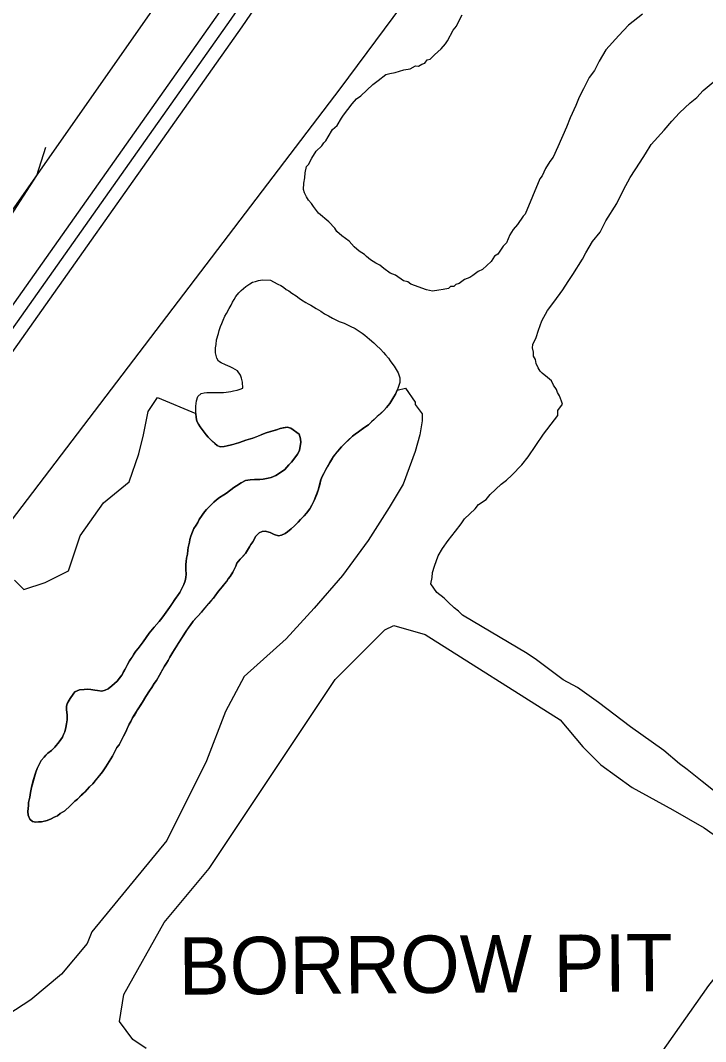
# Model space of a CAD drawing. Extents: x 3192986 to 3230865, y 867483 to 892886.
# Drawn here: x 3198817 to 3199582, y 885728 to 886867 of the extents above; entities that cross this region are included whole.
import ezdxf

# ---------------------------------------------------------------- set-up
doc = ezdxf.new("R2010")
doc.units = 0
for name, color, linetype in [('V-BORW-IDEN', 7, 'Continuous'), ('V-BORW-LINE', 7, 'Continuous'), ('V-LEVE-TOET', 7, 'Continuous'), ('V-ROAD-CNTR', 7, 'Continuous'), ('V-SITE-VEGE', 7, 'Continuous'), ('V-TOPO-SHOR', 7, 'Continuous')]:
    doc.layers.add(name, color=color, linetype=linetype)

msp = doc.modelspace()

# ---------------------------------------------------------------- linework, layer by layer
at = {"layer": 'V-BORW-LINE'}
msp.add_lwpolyline([(3198957.4, 885720.6), (3198942.4, 885730.7), (3198927.3, 885750.7), (3198932.3, 885780.9), (3198977.5, 885861.2), (3199027.7, 885921.4), (3199168.3, 886132.3), (3199223.5, 886187.5), (3199233.5, 886192.5), (3199268.7, 886182.5), (3199419.3, 886087.1), (3199444.4, 886057), (3199464.5, 886036.9), (3199499.6, 886011.8), (3199544.8, 885986.7), (3199579.9, 885966.6), (3199630.1, 885931.5), (3199660.2, 885906.4), (3199665.3, 885891.3), (3199584.9, 885790.9), (3199404.2, 885534.9)], dxfattribs=at)
at = {"layer": 'V-LEVE-TOET'}
for points in [[(3198150.2, 885917.7), (3198228.8, 885956.1), (3198325.9, 886025.1), (3198451.2, 886168.6), (3198781, 886617.3), (3199128.5, 887113.2), (3199574.5, 887762.1)], [(3198017.7, 885626.4), (3198165.1, 885682.3), (3198266.9, 885735.6), (3198411.5, 885834.8), (3198570.1, 885991.7), (3198743.7, 886227), (3199173.8, 886791.1), (3199621.3, 887393.3)]]:
    msp.add_lwpolyline(points, dxfattribs=at)
at = {"layer": 'V-ROAD-CNTR'}
for points in [[(3197214.1, 885637.4), (3197246, 885636), (3197492.5, 885645.5), (3197671.7, 885674.1), (3197804.7, 885706.3), (3197945, 885759.7), (3198075.4, 885814.4), (3198187.5, 885873.6), (3198309.9, 885942.7), (3198385.3, 886005.7), (3198476.3, 886100.7), (3198570.3, 886222), (3198718.8, 886423.3), (3199039.8, 886877.2), (3199353.3, 887335.9), (3199406.6, 887408.9), (3199478.7, 887512.8), (3199523.8, 887585.5), (3199610.9, 887707.6), (3199687.8, 887798.8), (3199736.5, 887836.6)], [(3198081.8, 885800.8), (3198194.7, 885860.4), (3198318.5, 885930.3), (3198395.6, 885994.7), (3198487.6, 886090.8), (3198582.3, 886212.9), (3198731, 886414.6), (3199052.1, 886868.7), (3199365.5, 887327.3), (3199418.8, 887400.2), (3199491.3, 887504.6), (3199536.3, 887577.2), (3199622.7, 887698.4), (3199698.2, 887787.9), (3199743.2, 887822.8), (3199788, 887827.6), (3199839.9, 887816.9), (3199976.2, 887749.3), (3200232.2, 887626.5), (3200724, 887388), (3201247.1, 887136.9), (3201774.4, 886882.4)], [(3197214.1, 885607.4), (3197245.9, 885606), (3197495.5, 885615.6), (3197677.6, 885644.6), (3197813.6, 885677.6), (3197956.1, 885731.8), (3198088.2, 885787.2), (3198201.9, 885847.2), (3198327, 885917.9), (3198405.9, 885983.8), (3198499, 886081), (3198594.2, 886203.9), (3198743.1, 886405.8), (3199064.4, 886860.1), (3199384, 887327.2)]]:
    msp.add_lwpolyline(points, dxfattribs=at)
at = {"layer": 'V-SITE-VEGE'}
for points in [[(3199126.7, 886307.8), (3199129.3, 886310.7), (3199133.4, 886314.6), (3199136.1, 886317.6), (3199139.8, 886322.7), (3199142.1, 886326.6), (3199144.9, 886332), (3199149.3, 886343.3), (3199152, 886354.9), (3199153.5, 886358.5), (3199155.4, 886361.8), (3199157.7, 886366.6), (3199162.1, 886374.1), (3199166.4, 886381), (3199173, 886389.3), (3199175.1, 886391.6), (3199187.6, 886403.8), (3199190.4, 886405.9), (3199194.1, 886408.3), (3199201.4, 886413.7), (3199205.3, 886416.4), (3199208.8, 886419.5), (3199214.9, 886425.4), (3199222.5, 886432.3), (3199225.6, 886435.6), (3199229.1, 886440.1), (3199233.7, 886447.4), (3199235.3, 886450.4), (3199237.3, 886455), (3199246.8, 886457.3), (3199257.3, 886441.6), (3199257.3, 886439), (3199265.1, 886428.6), (3199265.1, 886420.7), (3199262.5, 886405), (3199257.3, 886386.7), (3199244.2, 886350.1), (3199228.5, 886324), (3199205, 886287.4), (3199176.2, 886248.2), (3199144.9, 886211.6), (3199113.5, 886177.6), (3199066.5, 886135.7), (3199045.6, 886096.5), (3199024.7, 886041.6), (3198980.3, 885952.7), (3198896.6, 885850.7), (3198891.4, 885837.7), (3198862.7, 885803.7), (3198828.7, 885774.9), (3198784.3, 885746.2)], [(3198810.4, 886242.9), (3198820.8, 886232.5), (3198844.4, 886240.3), (3198870.5, 886253.4), (3198883.6, 886292.6), (3198909.7, 886329.2), (3198938.4, 886352.7), (3198948.9, 886384.1), (3198954.1, 886405), (3198959.4, 886431.2), (3198969.8, 886446.9), (3199012.6, 886428.8)], [(3199012.6, 886428.8), (3199012.9, 886424.6), (3199013.6, 886420.4), (3199015.5, 886416.9), (3199017.4, 886413.9), (3199024.1, 886405.1), (3199026.4, 886402.6), (3199028.6, 886400.2), (3199033.7, 886395.3), (3199036.4, 886393.2), (3199039.8, 886391.7), (3199044.4, 886392), (3199052.5, 886393.8), (3199061.3, 886396.6), (3199068.4, 886399.3), (3199076.3, 886401.3), (3199091.2, 886407.2), (3199102.8, 886410.7), (3199106.6, 886412), (3199114.4, 886413.5), (3199118.8, 886412.4), (3199128.1, 886405.7), (3199129.6, 886400.5), (3199129.7, 886396.5), (3199129.2, 886392.5), (3199128.3, 886387.7), (3199126.2, 886383.5), (3199124.3, 886381), (3199119.4, 886374.7), (3199116.3, 886371.5), (3199111.8, 886366.6), (3199108.3, 886363.9), (3199102, 886359.8), (3199096.9, 886357.5), (3199093.5, 886356.6), (3199087.9, 886355.7), (3199083.9, 886355.4), (3199078, 886355.2), (3199073.2, 886355.1), (3199068.2, 886354.2), (3199063.3, 886351.7), (3199058, 886348.2), (3199055.2, 886346.5), (3199047, 886340.2), (3199043.8, 886338.3), (3199039.1, 886335.2), (3199035.8, 886332.7), (3199032.8, 886329.9), (3199028.7, 886326), (3199024.4, 886321.7), (3199022.5, 886319.3), (3199016.5, 886310.5), (3199014.8, 886307.3), (3199012.9, 886304.3), (3199010.5, 886300.8), (3199008.8, 886297), (3199006.9, 886292), (3199006, 886288.2), (3199005.5, 886285.3), (3199004, 886279.5), (3199003.9, 886276.5), (3199003.4, 886272.1), (3199002.3, 886267.5), (3199002, 886263.9), (3199001.5, 886260.3), (3199001.4, 886254.9), (3199001.7, 886249.7), (3199001.4, 886246.1), (3199000.7, 886242.3), (3198999.2, 886238.3), (3198997.7, 886235.1), (3198994.8, 886229.4), (3198989.4, 886221.3), (3198983.2, 886212.6), (3198977.8, 886204.7), (3198974.9, 886200.8), (3198971.6, 886196.8), (3198966.3, 886190.7), (3198960.7, 886184), (3198957.2, 886179.1), (3198953.9, 886174.2), (3198948.3, 886166.7), (3198945.6, 886163.7), (3198938.8, 886152.9), (3198936.5, 886148.9), (3198933.9, 886143.8), (3198930, 886137.2), (3198924.8, 886130.5), (3198919.1, 886125.1), (3198915, 886121.9), (3198911.6, 886120.2), (3198907.9, 886119.3), (3198903.1, 886119.8), (3198900.1, 886120.5), (3198895.5, 886121.2), (3198891.3, 886121.3), (3198887.9, 886121), (3198882.9, 886120.7), (3198877.8, 886118.6), (3198875.6, 886116), (3198872.3, 886111.1)], [(3198872.3, 886111.1), (3198868.9, 886105.3), (3198868.2, 886102.2), (3198868.2, 886098.5), (3198869, 886092.9), (3198869.1, 886087.1), (3198867.7, 886078.5), (3198866.6, 886073.9), (3198865.1, 886071), (3198863.9, 886068), (3198860.3, 886062.6), (3198855.4, 886056.9), (3198851.5, 886053.2), (3198847.6, 886050.1), (3198845.4, 886048), (3198843.3, 886045.6), (3198840.2, 886041.7), (3198837.3, 886036.7), (3198835.6, 886032.9), (3198834.1, 886028.8), (3198829.1, 886011.8), (3198828, 886006.3), (3198827.3, 886001.1), (3198826.6, 885998.1), (3198826.1, 885995.1), (3198826.1, 885991.7), (3198825.4, 885988.3), (3198825.3, 885984.9), (3198825.6, 885980.9), (3198827.3, 885976.4), (3198830.5, 885973.9), (3198834.1, 885973.2), (3198840.5, 885973.5), (3198846.7, 885975), (3198851.2, 885976.9), (3198854.4, 885978.6), (3198858.1, 885980.3), (3198861.3, 885982.6), (3198866.4, 885985.9), (3198872.3, 885991.2), (3198877.7, 885996.5), (3198880.7, 885998.8), (3198888.7, 886006.7), (3198893.9, 886012.4), (3198897.6, 886015.9), (3198908.5, 886029.3), (3198912.2, 886034.8), (3198919.5, 886046.7), (3198924.5, 886056.4), (3198927, 886059.3), (3198930.6, 886065.9), (3198932, 886069), (3198934.6, 886074), (3198938.2, 886082.5), (3198940, 886085.5), (3198942.1, 886089.3), (3198947.5, 886098.2), (3198953.3, 886107), (3198956.9, 886113.2), (3198960.8, 886119.5), (3198963.5, 886123.4), (3198966, 886127.6), (3198968.7, 886131.1), (3198972.1, 886136.9), (3198977.7, 886147.2), (3198979.8, 886150.3), (3198981.7, 886153.5), (3198983.5, 886157.1), (3198986.9, 886162.6), (3199001.2, 886185.1), (3199009.7, 886197.4), (3199019, 886207.4), (3199027, 886217), (3199032.4, 886223.1), (3199037.9, 886230.6), (3199040.2, 886233.2), (3199042.1, 886235.7), (3199047.2, 886242), (3199048.9, 886244.6), (3199050.9, 886247.1), (3199053.9, 886252.1), (3199057.2, 886258.8), (3199058.5, 886261.8), (3199062.2, 886266.5), (3199068.2, 886272.8), (3199072.7, 886280.1), (3199074.2, 886282.9), (3199076.1, 886285.9), (3199079.8, 886292.2), (3199083.3, 886295.7), (3199086.5, 886297.2), (3199090.2, 886297.6), (3199095.5, 886296), (3199100.1, 886294.1), (3199104.9, 886292.6), (3199108.1, 886293.1), (3199112.4, 886295.1), (3199115, 886297), (3199118.9, 886300.3), (3199122.6, 886303.6), (3199126.7, 886307.8)]]:
    msp.add_lwpolyline(points, dxfattribs=at)
at = {"layer": 'V-TOPO-SHOR'}
for points in [[(3199511.2, 886874.3), (3199495.6, 886861.9), (3199484.7, 886850.6), (3199470.2, 886834.6), (3199462.7, 886822), (3199457.7, 886811.6), (3199451.6, 886803.6), (3199445.4, 886790.9), (3199440.4, 886781.7), (3199436.6, 886772.4), (3199430.4, 886758.6), (3199426.5, 886748.1), (3199416.5, 886726.2), (3199411.4, 886714.7), (3199407.8, 886710.1), (3199402.9, 886702), (3199399.1, 886694), (3199396.6, 886690.5), (3199380.2, 886651.2), (3199377.8, 886648.9), (3199371.7, 886639.8), (3199366.8, 886634.1), (3199363.1, 886628.3), (3199359.3, 886619.1), (3199355.7, 886615.7), (3199349.6, 886606.5), (3199346, 886604.3), (3199342.3, 886598.5), (3199332.6, 886589.5), (3199327.9, 886587.3), (3199321.9, 886582.8), (3199318.3, 886580.5), (3199312.4, 886578.4), (3199306.4, 886573.9)], [(3199306.4, 886573.9), (3199302.9, 886572.8), (3199300.4, 886570.5), (3199296.9, 886570.6), (3199294.5, 886568.4), (3199288.6, 886567.4), (3199283.9, 886566.4), (3199276.9, 886565.4), (3199269.9, 886566.8), (3199252.5, 886573.2), (3199249.1, 886575.6), (3199244.4, 886576.9), (3199235.3, 886583.1), (3199229.5, 886585.6), (3199222.6, 886590.5), (3199218, 886594.2), (3199213.4, 886596.6), (3199207.7, 886600.3), (3199203.1, 886604), (3199200.9, 886606.4), (3199195.1, 886610.1), (3199189.4, 886614.9), (3199183.7, 886621), (3199175.7, 886627.1), (3199170, 886631.9), (3199167.8, 886635.5), (3199161, 886642.7), (3199149.6, 886652.5), (3199144, 886659.7), (3199141.7, 886663.2), (3199138.3, 886666.9), (3199136.1, 886670.4), (3199133.9, 886675.2), (3199132.8, 886678.7), (3199133, 886685.8), (3199134.4, 886691.6), (3199134.6, 886697.4), (3199136, 886704.4), (3199138.4, 886706.7), (3199142.1, 886713.6), (3199147, 886721.6), (3199153.1, 886727.3), (3199155.5, 886730.7), (3199157.9, 886733), (3199160.4, 886737.6), (3199165.3, 886745.6), (3199170.2, 886750.2), (3199175.1, 886758.2), (3199177.5, 886761.7), (3199187.3, 886774.2), (3199192.1, 886779.9), (3199196.9, 886783.3), (3199210.2, 886795.8), (3199216.2, 886800.3), (3199224.6, 886807.1), (3199229.3, 886808.1), (3199235.2, 886809.1), (3199244.7, 886812.3), (3199251.7, 886813.2), (3199257.7, 886816.6), (3199261.2, 886816.5), (3199264.8, 886818.7), (3199268.3, 886819.8), (3199270.8, 886823.2), (3199274.3, 886824.3), (3199279.1, 886828.8), (3199286.4, 886835.6), (3199291.2, 886841.3), (3199293.7, 886844.7), (3199299.9, 886856.3), (3199303.5, 886860.8), (3199306.1, 886866.6), (3199309.8, 886873.5)], [(3199604.8, 885996.8), (3199577.6, 886018.6), (3199561, 886031.7), (3199552.3, 886038), (3199534.9, 886053.2), (3199497.6, 886079.4), (3199462, 886106.5), (3199438.6, 886123.4), (3199422.6, 886132), (3199392.9, 886154), (3199382.6, 886161.2), (3199310.2, 886203.8), (3199305.7, 886208.6), (3199301.1, 886212.2), (3199294.3, 886218.3), (3199289.8, 886223.1), (3199281.7, 886229.2), (3199275, 886238.8), (3199276.4, 886245.8), (3199276.6, 886251.6), (3199279.1, 886258.6), (3199283, 886270.2), (3199287.9, 886278.2), (3199294.1, 886287.4), (3199302.6, 886297.7), (3199308.7, 886305.7), (3199312.4, 886311.4), (3199324.4, 886322.7), (3199328.1, 886327.3), (3199336.5, 886332.9), (3199341.3, 886338.6), (3199353.4, 886350), (3199359.4, 886354.5), (3199365.4, 886360.1), (3199376.3, 886371.5), (3199383.6, 886380.6), (3199400.8, 886405.9), (3199413, 886421.9), (3199416.6, 886426.5), (3199416.8, 886432.3), (3199421.7, 886439.2), (3199420.6, 886442.7), (3199418.5, 886448.6), (3199416.2, 886452.2), (3199415.2, 886455.8), (3199411.8, 886460.6), (3199409.6, 886465.3), (3199405, 886469), (3199399.3, 886473.8), (3199397.1, 886476.2), (3199394.8, 886479.8), (3199392.6, 886484.6), (3199391.6, 886489.3), (3199389.4, 886492.9), (3199389.5, 886497.5), (3199388.5, 886502.3), (3199388.6, 886505.8), (3199392.4, 886513.8), (3199395, 886522), (3199398.8, 886532.4), (3199405, 886543.9), (3199412.3, 886553), (3199422.1, 886566.8), (3199428.2, 886576), (3199433.2, 886584), (3199444.2, 886601.2), (3199448, 886608.2), (3199455.4, 886620.8), (3199463.9, 886631.1), (3199470.1, 886643.8), (3199482.5, 886663.3), (3199489.9, 886678.3), (3199497.4, 886692.1), (3199508.5, 886709.3), (3199514.6, 886718.5), (3199520.8, 886728.9), (3199535.3, 886744.8), (3199543.8, 886755.1), (3199552.3, 886764.2), (3199564.4, 886775.5), (3199571.6, 886781.2), (3199578.8, 886789.1), (3199592.1, 886800.4)], [(3198794.6, 886631.5), (3198835.1, 886694.3), (3198845.4, 886725.9)], [(3199106.6, 886412), (3199102.8, 886410.7), (3199098.5, 886409.4), (3199091.2, 886407.2), (3199086.4, 886405.3), (3199081.5, 886403.4), (3199076.3, 886401.3), (3199068.4, 886399.3), (3199061.3, 886396.6), (3199055.5, 886394.8), (3199052.5, 886393.8), (3199047.8, 886392.7), (3199044.4, 886392), (3199039.8, 886391.7), (3199036.4, 886393.2), (3199033.7, 886395.3), (3199031.1, 886397.7), (3199028.6, 886400.2), (3199026.4, 886402.6), (3199024.1, 886405.1), (3199020.7, 886409.4), (3199017.4, 886413.9), (3199015.5, 886416.9), (3199013.6, 886420.4), (3199012.9, 886424.6), (3199012.6, 886428.8), (3199012.5, 886433.4), (3199012.6, 886437.2), (3199013.5, 886443), (3199015, 886447.8), (3199018.5, 886451.1), (3199021.9, 886452), (3199024.9, 886452.2), (3199030.3, 886452.5), (3199033.9, 886452.4), (3199039.8, 886452.2), (3199043.4, 886452.4), (3199046.6, 886452.7), (3199051.6, 886453.4), (3199054.6, 886454.1), (3199058.7, 886454.8), (3199062.1, 886455.9), (3199065.1, 886457.1), (3199064.9, 886463.9), (3199063.8, 886468.5), (3199062.6, 886471.8), (3199059.3, 886476.5), (3199054, 886479.6), (3199050.8, 886480.9), (3199045.7, 886483.2), (3199041.1, 886485.3), (3199038.1, 886487.4), (3199036.2, 886490.8), (3199034.7, 886496.5), (3199034.7, 886502.1), (3199035.2, 886505.7), (3199035.9, 886510.9), (3199037.8, 886518), (3199038.7, 886521.6), (3199040.2, 886526), (3199041.7, 886529.4), (3199043.2, 886533.1), (3199045.1, 886537.5), (3199047, 886540.5), (3199049.9, 886546), (3199052, 886549.8), (3199053.7, 886553.2), (3199055.5, 886556.1), (3199057.4, 886559.3), (3199060.7, 886563.4), (3199063.4, 886566.2), (3199065.8, 886568.3), (3199068.5, 886570.7), (3199072.8, 886573.6), (3199075.8, 886575.3), (3199079.2, 886576), (3199082.7, 886577.4), (3199087.1, 886578.1), (3199095.9, 886577.5)], [(3199095.9, 886577.5), (3199099.3, 886575.8), (3199104.2, 886573.3), (3199107.4, 886571.6), (3199110.4, 886569.7), (3199113.3, 886567.4), (3199116.5, 886565.6), (3199119.8, 886563.1), (3199124.8, 886560), (3199128.1, 886557.5), (3199130.7, 886555.6), (3199135.4, 886552.9), (3199138.2, 886551.2), (3199141, 886549.6), (3199147.1, 886546), (3199152.3, 886542.9), (3199156.2, 886540.2), (3199160.8, 886537.9), (3199165.1, 886535.2), (3199172.8, 886531.6), (3199178.2, 886529.5), (3199185, 886526.5), (3199190.5, 886523.6), (3199195, 886520.7), (3199198.4, 886518.4), (3199201.2, 886516.1), (3199206.5, 886511.8), (3199211.2, 886507.7), (3199214.1, 886504.8), (3199218.6, 886500.7), (3199222.2, 886496.8), (3199224.3, 886494.4), (3199227.6, 886490.5), (3199229.6, 886487.8), (3199231.5, 886485.2), (3199234.1, 886481.7), (3199236.4, 886477.8), (3199238.5, 886474.2), (3199240.4, 886468.7), (3199240.5, 886463.5), (3199238.3, 886458), (3199237.3, 886455), (3199235.3, 886450.4), (3199233.7, 886447.4), (3199229.1, 886440.1), (3199225.6, 886435.6), (3199222.5, 886432.3), (3199218.6, 886428.7), (3199214.9, 886425.4), (3199211.7, 886422.3), (3199208.8, 886419.5), (3199205.3, 886416.4), (3199201.4, 886413.7), (3199198.8, 886411.8), (3199194.1, 886408.3), (3199190.4, 886405.9), (3199187.6, 886403.8), (3199182.3, 886398.7), (3199178.6, 886395), (3199175.1, 886391.6), (3199173, 886389.3), (3199168.3, 886383.4), (3199166.4, 886381), (3199164.8, 886378.5), (3199162.1, 886374.1), (3199159.6, 886369.7), (3199157.7, 886366.6), (3199155.4, 886361.8), (3199153.5, 886358.5), (3199152, 886354.9), (3199150.9, 886349.9), (3199149.3, 886343.3), (3199147.6, 886339), (3199144.9, 886332), (3199142.1, 886326.6), (3199139.8, 886322.7), (3199136.1, 886317.6), (3199133.4, 886314.6), (3199129.3, 886310.7), (3199126.7, 886307.8), (3199122.6, 886303.6), (3199118.9, 886300.3), (3199115, 886297), (3199112.4, 886295.1), (3199108.1, 886293.1), (3199104.9, 886292.6), (3199100.1, 886294.1), (3199095.5, 886296), (3199090.2, 886297.6), (3199086.5, 886297.2), (3199083.3, 886295.7), (3199079.8, 886292.2), (3199076.1, 886285.9), (3199074.2, 886282.9), (3199072.7, 886280.1), (3199070.4, 886276.4), (3199068.2, 886272.8), (3199065.1, 886269.5), (3199062.2, 886266.5), (3199058.5, 886261.8), (3199057.2, 886258.8)], [(3198867.7, 886078.5), (3198868.4, 886082.9), (3198869.1, 886087.1), (3198869, 886092.9), (3198868.2, 886098.5), (3198868.2, 886102.2), (3198868.9, 886105.3), (3198870.6, 886108.1), (3198872.3, 886111.1), (3198875.6, 886116), (3198877.8, 886118.6), (3198882.9, 886120.7), (3198887.9, 886121), (3198891.3, 886121.3), (3198895.5, 886121.2), (3198900.1, 886120.5), (3198903.1, 886119.8), (3198907.9, 886119.3), (3198911.6, 886120.2), (3198915, 886121.9), (3198919.1, 886125.1), (3198921.9, 886127.8), (3198924.8, 886130.5), (3198928.1, 886134.9), (3198930, 886137.2), (3198931.6, 886140), (3198933.9, 886143.8), (3198936.5, 886148.9), (3198938.8, 886152.9), (3198941.5, 886157.2), (3198943.5, 886160.4), (3198945.6, 886163.7), (3198948.3, 886166.7), (3198953.9, 886174.2), (3198957.2, 886179.1), (3198960.7, 886184), (3198966.3, 886190.7), (3198971.6, 886196.8), (3198974.9, 886200.8), (3198977.8, 886204.7), (3198983.2, 886212.6), (3198985.9, 886216.3), (3198989.4, 886221.3), (3198992.1, 886225.4), (3198994.8, 886229.4), (3198997.7, 886235.1), (3198999.2, 886238.3), (3199000.7, 886242.3), (3199001.4, 886246.1), (3199001.7, 886249.7), (3199001.4, 886254.9), (3199001.5, 886260.3), (3199002, 886263.9), (3199002.3, 886267.5), (3199003.4, 886272.1), (3199003.9, 886276.5), (3199004, 886279.5), (3199005.5, 886285.3), (3199006, 886288.2), (3199006.9, 886292), (3199008.8, 886297), (3199010.5, 886300.8), (3199012.9, 886304.3), (3199014.8, 886307.3), (3199016.5, 886310.5), (3199020.6, 886316.6), (3199022.5, 886319.3), (3199024.4, 886321.7), (3199028.7, 886326), (3199032.8, 886329.9), (3199035.8, 886332.7), (3199039.1, 886335.2), (3199043.8, 886338.3), (3199047, 886340.2), (3199051.9, 886343.9), (3199055.2, 886346.5), (3199058, 886348.2), (3199063.3, 886351.7), (3199068.2, 886354.2), (3199073.2, 886355.1), (3199078, 886355.2), (3199083.9, 886355.4), (3199087.9, 886355.7), (3199093.5, 886356.6), (3199096.9, 886357.5), (3199102, 886359.8), (3199108.3, 886363.9), (3199111.8, 886366.6), (3199116.3, 886371.5), (3199119.4, 886374.7), (3199124.3, 886381), (3199126.2, 886383.5), (3199128.3, 886387.7), (3199129.2, 886392.5), (3199129.7, 886396.5), (3199129.6, 886400.5), (3199128.1, 886405.7), (3199118.8, 886412.4), (3199114.4, 886413.5), (3199110.2, 886412.8), (3199106.6, 886412)], [(3199057.2, 886258.8), (3199053.9, 886252.1), (3199050.9, 886247.1), (3199048.9, 886244.6), (3199047.2, 886242), (3199044.7, 886239.1), (3199042.1, 886235.7), (3199040.2, 886233.2), (3199037.9, 886230.6), (3199035, 886226.7), (3199032.4, 886223.1), (3199030.1, 886220.6), (3199027, 886217), (3199023.9, 886213.3), (3199021.4, 886210.3), (3199019, 886207.4), (3199015.5, 886203.6), (3199012.8, 886200.7), (3199009.7, 886197.4), (3199006.4, 886192.6), (3199003.1, 886187.9), (3199001.2, 886185.1), (3198998.5, 886180.8), (3198993.7, 886173.5), (3198991.9, 886170.5), (3198989, 886165.8), (3198986.9, 886162.6), (3198983.5, 886157.1), (3198981.7, 886153.5), (3198979.8, 886150.3), (3198977.7, 886147.2), (3198974.8, 886141.8), (3198972.1, 886136.9), (3198968.7, 886131.1), (3198966, 886127.6), (3198963.5, 886123.4), (3198960.8, 886119.5), (3198956.9, 886113.2), (3198953.3, 886107), (3198950.4, 886102.7), (3198947.5, 886098.2), (3198944.8, 886093.6), (3198942.1, 886089.3), (3198940, 886085.5), (3198938.2, 886082.5), (3198936, 886077.6), (3198934.6, 886074), (3198932, 886069), (3198930.6, 886065.9), (3198929.1, 886063.1), (3198927, 886059.3), (3198924.5, 886056.4), (3198919.5, 886046.7), (3198916, 886040.9), (3198912.2, 886034.8), (3198908.5, 886029.3), (3198901.5, 886020.6), (3198897.6, 886015.9), (3198893.9, 886012.4), (3198888.7, 886006.7), (3198885.2, 886003.4), (3198880.7, 885998.8), (3198877.7, 885996.5), (3198874.6, 885993.4), (3198872.3, 885991.2), (3198866.4, 885985.9), (3198861.3, 885982.6), (3198858.1, 885980.3), (3198854.4, 885978.6), (3198851.2, 885976.9), (3198846.7, 885975), (3198843.7, 885974.2), (3198840.5, 885973.5), (3198837.1, 885973.4), (3198834.1, 885973.2), (3198830.5, 885973.9), (3198827.3, 885976.4), (3198825.6, 885980.9), (3198825.3, 885984.9), (3198825.4, 885988.3), (3198826.1, 885991.7), (3198826.1, 885995.1), (3198826.6, 885998.1), (3198827.3, 886001.1), (3198828, 886006.3), (3198829.1, 886011.8), (3198831.3, 886019.4), (3198834.1, 886028.8), (3198835.6, 886032.9), (3198837.3, 886036.7), (3198840.2, 886041.7), (3198843.3, 886045.6), (3198845.4, 886048), (3198847.6, 886050.1), (3198851.5, 886053.2), (3198855.4, 886056.9), (3198860.3, 886062.6), (3198863.9, 886068), (3198865.1, 886071), (3198866.6, 886073.9), (3198867.7, 886078.5)]]:
    msp.add_lwpolyline(points, dxfattribs=at)

# ---------------------------------------------------------------- texts
at = {"layer": 'V-BORW-IDEN'}
msp.add_text('BORROW PIT', height=64, rotation=0.4092, dxfattribs=at).set_placement((3198993.6, 885780.6))

doc.saveas('drawing.dxf')
